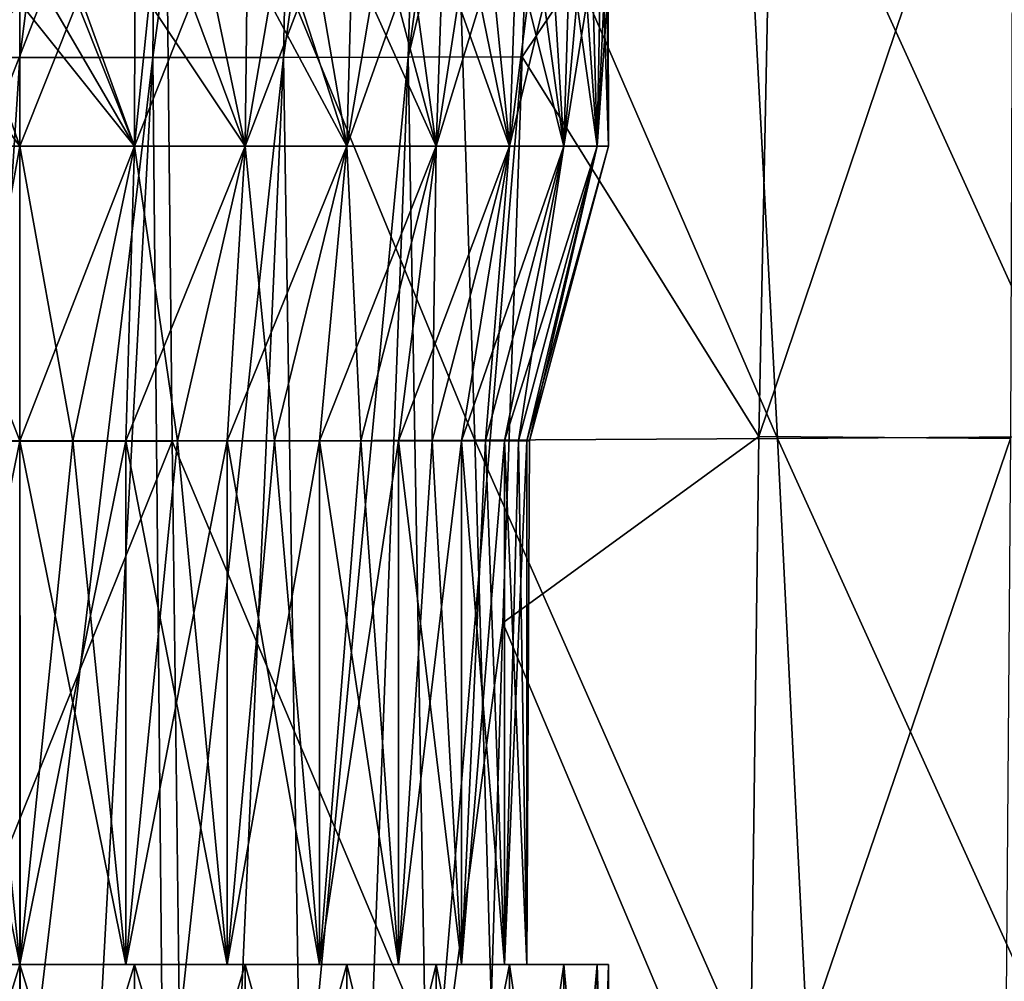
# Model space of a CAD drawing. Header units: metres. Extents: x -109 to 109, y -63 to 140.
# Tile 359 of 480: x 76.5 to 83.36, y -28.32 to -21.62. Entities that reach past the tile are written whole.
import ezdxf

# ---------------------------------------------------------------- set-up
doc = ezdxf.new("R2010")
doc.units = ezdxf.units.M
doc.layers.add('solid_502308_SW0001', color=7, linetype='CONTINUOUS')

msp = doc.modelspace()

# ---------------------------------------------------------------- linework, layer by layer
at = {"layer": 'solid_502308_SW0001'}
for points in [[(76.500069, -14.011118, -20.549341), (75.573059, -21.883057, -21.443481), (75.494415, -14.010982, -20.486124)], [(76.500069, -14.011118, -20.549341), (76.500076, -21.883224, -21.505575), (75.573059, -21.883057, -21.443481)], [(77.50573, -14.010982, -20.486107), (76.500076, -21.883224, -21.505575), (76.500069, -14.011118, -20.549341)], [(77.50573, -14.010982, -20.486107), (77.427086, -21.883057, -21.443462), (76.500076, -21.883224, -21.505575)], [(78.49337, -14.010572, -20.296289), (78.336075, -21.882557, -21.256983), (77.427086, -21.883057, -21.443462)], [(78.49337, -14.010572, -20.296289), (77.427086, -21.883057, -21.443462), (77.50573, -14.010982, -20.486107)], [(79.441017, -14.009869, -19.979717), (79.205429, -21.881695, -20.945921), (78.336075, -21.882557, -21.256983)], [(79.441017, -14.009869, -19.979717), (78.336075, -21.882557, -21.256983), (78.49337, -14.010572, -20.296289)], [(80.310883, -14.007667, -19.536144), (79.205429, -21.881695, -20.945921), (79.441017, -14.009869, -19.979717)], [(80.148438, -17.929649, -20.043661), (79.205429, -21.881695, -20.945921), (80.310883, -14.007667, -19.536144)], [(80.148438, -17.929649, -20.043661), (79.999229, -21.878731, -20.510033), (79.205429, -21.881695, -20.945921)], [(81.752945, -19.262917, -19.125378), (79.999229, -21.878731, -20.510033), (80.148438, -17.929649, -20.043661)], [(81.752945, -19.262917, -19.125378), (81.645569, -24.521868, -19.63928), (79.999229, -21.878731, -20.510033)], [(83.880814, -24.521862, 18.913002), (83.491875, -19.262911, 18.56036), (81.497673, -19.272333, 18.648201)], [(83.417923, -19.272331, -18.024277), (81.645569, -24.521868, -19.63928), (81.752945, -19.262917, -19.125378)], [(77.505531, -19.28863, 18.738237), (75.507591, -19.288662, 18.738333), (75.452599, -24.554499, 19.079809)], [(77.561386, -24.554462, 19.079723), (77.505531, -19.28863, 18.738237), (75.452599, -24.554499, 19.079809)], [(79.668816, -24.549185, 19.052671), (79.501938, -19.283684, 18.708248), (77.505531, -19.28863, 18.738237)], [(79.668816, -24.549185, 19.052671), (77.505531, -19.28863, 18.738237), (77.561386, -24.554462, 19.079723)], [(81.775566, -24.536476, 18.996902), (81.497673, -19.272333, 18.648201), (79.501938, -19.283684, 18.708248)], [(81.775566, -24.536476, 18.996902), (79.501938, -19.283684, 18.708248), (79.668816, -24.549185, 19.052671)], [(83.880814, -24.521862, 18.913002), (81.497673, -19.272333, 18.648201), (81.775566, -24.536476, 18.996902)], [(83.417923, -19.272331, -18.024277), (83.398071, -24.536474, -18.469723), (81.645569, -24.521868, -19.63928)], [(75.763474, -21.5, -4.033302), (75.700089, -22.5, -4.021211), (76.5, -22.5, -4.1)], [(75.700089, -22.5, 4.021211), (76.5, -21.5, 4.1), (76.5, -22.5, 4.1)], [(75.716713, -21.5, 4.024482), (76.5, -21.5, 4.1), (75.700089, -22.5, 4.021211)], [(76.148735, -21.5, -4.084925), (75.763474, -21.5, -4.033302), (76.5, -22.5, -4.1)], [(76.148735, -21.5, -4.084925), (76.5, -22.5, -4.1), (76.5, -21.5, -4.1)], [(76.5, -21.5, -4.1), (76.5, -22.5, -4.1), (77.299911, -22.5, -4.021211)], [(76.716339, -21.5, -4.094288), (76.5, -21.5, -4.1), (77.299911, -22.5, -4.021211)], [(76.899963, -21.5, 4.080445), (77.299911, -22.5, 4.021211), (76.5, -22.5, 4.1)], [(76.899963, -21.5, 4.080445), (76.5, -22.5, 4.1), (76.5, -21.5, 4.1)], [(76.937569, -21.5, -4.076583), (76.716339, -21.5, -4.094288), (77.299911, -22.5, -4.021211)], [(76.899963, -21.5, 4.080445), (77.30043, -21.5, 4.021108), (77.299911, -22.5, 4.021211)], [(77.401588, -21.5, -3.999643), (76.937569, -21.5, -4.076583), (77.299911, -22.5, -4.021211)], [(77.401588, -21.5, -3.999643), (77.299911, -22.5, -4.021211), (78.069, -22.5, -3.787906)], [(77.695503, -21.5, 3.921832), (78.069, -22.5, 3.787906), (77.299911, -22.5, 4.021211)], [(77.30043, -21.5, 4.021108), (77.695503, -21.5, 3.921832), (77.299911, -22.5, 4.021211)], [(77.860947, -21.5, -3.867533), (77.401588, -21.5, -3.999643), (78.069, -22.5, -3.787906)], [(77.695503, -21.5, 3.921832), (78.081566, -21.5, 3.782676), (78.069, -22.5, 3.787906)], [(78.241158, -21.5, -3.711922), (77.860947, -21.5, -3.867533), (78.069, -22.5, -3.787906)], [(78.241158, -21.5, -3.711922), (78.069, -22.5, -3.787906), (78.777802, -22.5, -3.40905)], [(78.45298, -21.5, 3.604977), (78.777802, -22.5, 3.40905), (78.069, -22.5, 3.787906)], [(78.081566, -21.5, 3.782676), (78.45298, -21.5, 3.604977), (78.069, -22.5, 3.787906)], [(78.604485, -21.5, -3.518687), (78.241158, -21.5, -3.711922), (78.777802, -22.5, -3.40905)], [(78.45298, -21.5, 3.604977), (78.804405, -21.5, 3.391123), (78.777802, -22.5, 3.40905)], [(78.945808, -21.5, -3.290597), (78.604485, -21.5, -3.518687), (78.777802, -22.5, -3.40905)], [(78.945808, -21.5, -3.290597), (78.777802, -22.5, -3.40905), (79.399139, -22.5, -2.899138)], [(79.132423, -21.5, 3.143301), (79.399139, -22.5, 2.899138), (78.777802, -22.5, 3.40905)], [(78.804405, -21.5, 3.391123), (79.132423, -21.5, 3.143301), (78.777802, -22.5, 3.40905)], [(79.263062, -21.5, -3.029106), (78.945808, -21.5, -3.290597), (79.399139, -22.5, -2.899138)], [(79.132423, -21.5, 3.143301), (79.434082, -21.5, 2.863768), (79.399139, -22.5, 2.899138)], [(79.552582, -21.5, -2.737105), (79.263062, -21.5, -3.029106), (79.399139, -22.5, -2.899138)], [(79.552582, -21.5, -2.737105), (79.399139, -22.5, -2.899138), (79.90905, -22.5, -2.2778)], [(79.705559, -21.5, 2.556246), (79.90905, -22.5, 2.2778), (79.399139, -22.5, 2.899138)], [(79.434082, -21.5, 2.863768), (79.705559, -21.5, 2.556246), (79.399139, -22.5, 2.899138)], [(79.811142, -21.5, -2.417922), (79.552582, -21.5, -2.737105), (79.90905, -22.5, -2.2778)], [(79.705559, -21.5, 2.556246), (79.945656, -21.5, 2.222034), (79.90905, -22.5, 2.2778)], [(80.036621, -21.5, -2.074195), (79.811142, -21.5, -2.417922), (79.90905, -22.5, -2.2778)], [(80.036621, -21.5, -2.074195), (79.90905, -22.5, -2.2778), (80.287903, -22.5, -1.569002)], [(80.150818, -21.5, 1.86589), (80.287903, -22.5, 1.569002), (79.90905, -22.5, 2.2778)], [(79.945656, -21.5, 2.222034), (80.150818, -21.5, 1.86589), (79.90905, -22.5, 2.2778)], [(80.226677, -21.5, -1.709345), (80.036621, -21.5, -2.074195), (80.287903, -22.5, -1.569002)], [(80.150818, -21.5, 1.86589), (80.319199, -21.5, 1.491208), (80.287903, -22.5, 1.569002)], [(80.378876, -21.5, -1.328269), (80.226677, -21.5, -1.709345), (80.287903, -22.5, -1.569002)], [(80.378876, -21.5, -1.328269), (80.287903, -22.5, -1.569002), (80.52121, -22.5, -0.799915)], [(80.449417, -21.5, 1.100959), (80.52121, -22.5, 0.799915), (80.287903, -22.5, 1.569002)], [(80.319199, -21.5, 1.491208), (80.449417, -21.5, 1.100959), (80.287903, -22.5, 1.569002)], [(80.4925, -21.5, -0.932701), (80.378876, -21.5, -1.328269), (80.52121, -22.5, -0.799915)], [(80.449417, -21.5, 1.100959), (80.539764, -21.5, 0.700201), (80.52121, -22.5, 0.799915)], [(80.565804, -21.5, -0.528441), (80.4925, -21.5, -0.932701), (80.52121, -22.5, -0.799915)], [(80.565804, -21.5, -0.528441), (80.52121, -22.5, -0.799915), (80.599998, -22.5)], [(80.589561, -21.5, 0.292433), (80.599998, -22.5), (80.52121, -22.5, 0.799915)], [(80.539764, -21.5, 0.700201), (80.589561, -21.5, 0.292433), (80.52121, -22.5, 0.799915)], [(80.598274, -21.5, -0.118888), (80.565804, -21.5, -0.528441), (80.599998, -22.5)], [(80.589561, -21.5, 0.292433), (80.598274, -21.5, -0.118888), (80.599998, -22.5)], [(75.999435, -29.655787, -22.249233), (75.573059, -21.883057, -21.443481), (76.500076, -21.883224, -21.505575)], [(76.501595, -29.653324, -22.269943), (75.999435, -29.655787, -22.249233), (76.500076, -21.883224, -21.505575)], [(76.501595, -29.653324, -22.269943), (76.500076, -21.883224, -21.505575), (77.427086, -21.883057, -21.443462)], [(77.003731, -29.655819, -22.24897), (76.501595, -29.653324, -22.269943), (77.427086, -21.883057, -21.443462)], [(77.50074, -29.663265, -22.186613), (77.003731, -29.655819, -22.24897), (77.427086, -21.883057, -21.443462)], [(77.50074, -29.663265, -22.186613), (77.427086, -21.883057, -21.443462), (78.336075, -21.882557, -21.256983)], [(77.987495, -29.675602, -22.083872), (77.50074, -29.663265, -22.186613), (78.336075, -21.882557, -21.256983)], [(78.459366, -29.692715, -21.942369), (77.987495, -29.675602, -22.083872), (78.336075, -21.882557, -21.256983)], [(78.459366, -29.692715, -21.942369), (78.336075, -21.882557, -21.256983), (79.205429, -21.881695, -20.945921)], [(78.912003, -29.714273, -21.764191), (78.459366, -29.692715, -21.942369), (79.205429, -21.881695, -20.945921)], [(79.341278, -29.739662, -21.551838), (78.912003, -29.714273, -21.764191), (79.205429, -21.881695, -20.945921)], [(79.341278, -29.739662, -21.551838), (79.205429, -21.881695, -20.945921), (79.999229, -21.878731, -20.510033)], [(79.341278, -29.739662, -21.551838), (79.999229, -21.878731, -20.510033), (79.864479, -25.819912, -20.931023)], [(81.645569, -24.521868, -19.63928), (79.864479, -25.819912, -20.931023), (79.999229, -21.878731, -20.510033)], [(75.700089, -22.5, -4.021211), (76.5, -24.552628, -3.55), (76.5, -22.5, -4.1)], [(75.700089, -22.5, -4.021211), (76.129692, -24.552628, -3.530633), (76.5, -24.552628, -3.55)], [(75.700089, -22.5, 4.021211), (76.5, -22.5, 4.1), (76.129692, -24.552628, 3.530633)], [(76.129692, -24.552628, 3.530633), (76.5, -22.5, 4.1), (76.5, -24.552628, 3.55)], [(76.5, -22.5, -4.1), (76.5, -24.552628, -3.55), (76.870308, -24.552628, -3.530633)], [(77.299911, -22.5, -4.021211), (76.5, -22.5, -4.1), (76.870308, -24.552628, -3.530633)], [(77.299911, -22.5, 4.021211), (76.870308, -24.552628, 3.530633), (76.5, -24.552628, 3.55)], [(76.5, -22.5, 4.1), (77.299911, -22.5, 4.021211), (76.5, -24.552628, 3.55)], [(77.299911, -22.5, -4.021211), (76.870308, -24.552628, -3.530633), (77.238274, -24.552628, -3.472384)], [(77.299911, -22.5, 4.021211), (77.238274, -24.552628, 3.472384), (76.870308, -24.552628, 3.530633)], [(77.299911, -22.5, -4.021211), (77.238274, -24.552628, -3.472384), (77.597733, -24.552628, -3.376015)], [(78.069, -22.5, 3.787906), (77.597733, -24.552628, 3.376015), (77.238274, -24.552628, 3.472384)], [(77.299911, -22.5, 4.021211), (78.069, -22.5, 3.787906), (77.238274, -24.552628, 3.472384)], [(78.069, -22.5, -3.787906), (77.299911, -22.5, -4.021211), (77.597733, -24.552628, -3.376015)], [(78.069, -22.5, -3.787906), (77.597733, -24.552628, -3.376015), (77.943626, -24.552628, -3.243214)], [(78.069, -22.5, 3.787906), (77.943626, -24.552628, 3.243214), (77.597733, -24.552628, 3.376015)], [(78.069, -22.5, -3.787906), (77.943626, -24.552628, -3.243214), (78.27446, -24.552628, -3.074701)], [(78.777802, -22.5, 3.40905), (78.27446, -24.552628, 3.074701), (77.943626, -24.552628, 3.243214)], [(78.069, -22.5, 3.787906), (78.777802, -22.5, 3.40905), (77.943626, -24.552628, 3.243214)], [(78.777802, -22.5, -3.40905), (78.069, -22.5, -3.787906), (78.27446, -24.552628, -3.074701)], [(78.777802, -22.5, -3.40905), (78.27446, -24.552628, -3.074701), (78.586952, -24.552628, -2.871779)], [(78.777802, -22.5, 3.40905), (78.586952, -24.552628, 2.871779), (78.27446, -24.552628, 3.074701)], [(78.777802, -22.5, -3.40905), (78.586952, -24.552628, -2.871779), (78.875839, -24.552628, -2.637781)], [(79.399139, -22.5, 2.899138), (78.875839, -24.552628, 2.637781), (78.586952, -24.552628, 2.871779)], [(78.777802, -22.5, 3.40905), (79.399139, -22.5, 2.899138), (78.586952, -24.552628, 2.871779)], [(79.399139, -22.5, -2.899138), (78.777802, -22.5, -3.40905), (78.875839, -24.552628, -2.637781)], [(79.399139, -22.5, -2.899138), (78.875839, -24.552628, -2.637781), (79.137741, -24.552628, -2.375884)], [(79.399139, -22.5, 2.899138), (79.137741, -24.552628, 2.375884), (78.875839, -24.552628, 2.637781)], [(79.399139, -22.5, -2.899138), (79.137741, -24.552628, -2.375884), (79.371735, -24.552628, -2.087012)], [(79.90905, -22.5, 2.2778), (79.371735, -24.552628, 2.087012), (79.137741, -24.552628, 2.375884)], [(79.399139, -22.5, 2.899138), (79.90905, -22.5, 2.2778), (79.137741, -24.552628, 2.375884)], [(79.90905, -22.5, -2.2778), (79.371735, -24.552628, -2.087012), (79.574722, -24.552628, -1.774426)], [(79.90905, -22.5, -2.2778), (79.399139, -22.5, -2.899138), (79.371735, -24.552628, -2.087012)], [(79.90905, -22.5, 2.2778), (79.574722, -24.552628, 1.774426), (79.371735, -24.552628, 2.087012)], [(79.90905, -22.5, -2.2778), (79.574722, -24.552628, -1.774426), (79.74324, -24.552628, -1.443577)], [(80.287903, -22.5, 1.569002), (79.74324, -24.552628, 1.443577), (79.574722, -24.552628, 1.774426)], [(79.90905, -22.5, 2.2778), (80.287903, -22.5, 1.569002), (79.574722, -24.552628, 1.774426)], [(80.287903, -22.5, -1.569002), (79.74324, -24.552628, -1.443577), (79.876022, -24.552628, -1.097705)], [(80.287903, -22.5, -1.569002), (79.90905, -22.5, -2.2778), (79.74324, -24.552628, -1.443577)], [(80.287903, -22.5, 1.569002), (79.876022, -24.552628, 1.097705), (79.74324, -24.552628, 1.443577)], [(80.287903, -22.5, -1.569002), (79.876022, -24.552628, -1.097705), (79.972404, -24.552628, -0.738191)], [(80.52121, -22.5, 0.799915), (79.972404, -24.552628, 0.738191), (79.876022, -24.552628, 1.097705)], [(80.287903, -22.5, 1.569002), (80.52121, -22.5, 0.799915), (79.876022, -24.552628, 1.097705)], [(80.52121, -22.5, -0.799915), (79.972404, -24.552628, -0.738191), (80.030632, -24.552628, -0.370327)], [(80.52121, -22.5, -0.799915), (80.287903, -22.5, -1.569002), (79.972404, -24.552628, -0.738191)], [(80.52121, -22.5, 0.799915), (80.030632, -24.552628, 0.370327), (79.972404, -24.552628, 0.738191)], [(80.52121, -22.5, -0.799915), (80.030632, -24.552628, -0.370327), (80.050003, -24.552628)], [(80.599998, -22.5), (80.050003, -24.552628), (80.030632, -24.552628, 0.370327)], [(80.52121, -22.5, 0.799915), (80.599998, -22.5), (80.030632, -24.552628, 0.370327)], [(80.599998, -22.5), (80.52121, -22.5, -0.799915), (80.050003, -24.552628)], [(82.042747, -29.929747, 19.296103), (81.775566, -24.536476, 18.996902), (79.668816, -24.549185, 19.052671)], [(81.645569, -24.521868, -19.63928), (81.576668, -29.879784, -20.08251), (79.864479, -25.819912, -20.931023)], [(83.398071, -24.536474, -18.469723), (81.576668, -29.879784, -20.08251), (81.645569, -24.521868, -19.63928)], [(83.398071, -24.536474, -18.469723), (83.357712, -29.929745, -18.868874), (81.576668, -29.879784, -20.08251)], [(84.196915, -29.879791, 19.231091), (83.880814, -24.521862, 18.913002), (81.775566, -24.536476, 18.996902)], [(84.196915, -29.879791, 19.231091), (81.775566, -24.536476, 18.996902), (82.042747, -29.929747, 19.296103)], [(77.561386, -24.554462, 19.079723), (75.452599, -24.554499, 19.079809), (75.387299, -29.942444, 19.361101)], [(77.627312, -29.942436, 19.361031), (77.561386, -24.554462, 19.079723), (75.387299, -29.942444, 19.361101)], [(75.761726, -24.552628, -3.472384), (75.761635, -28.200001, -3.472344), (76.5, -28.200001, -3.55)], [(76.5, -24.552628, 3.55), (76.5, -28.200001, 3.55), (75.761635, -28.200001, 3.472344)], [(76.129692, -24.552628, 3.530633), (76.5, -24.552628, 3.55), (75.761635, -28.200001, 3.472344)], [(76.129692, -24.552628, -3.530633), (75.761726, -24.552628, -3.472384), (76.5, -28.200001, -3.55)], [(76.129692, -24.552628, -3.530633), (76.5, -28.200001, -3.55), (76.5, -24.552628, -3.55)], [(76.5, -24.552628, -3.55), (76.5, -28.200001, -3.55), (77.238365, -28.200001, -3.472344)], [(76.870308, -24.552628, -3.530633), (76.5, -24.552628, -3.55), (77.238365, -28.200001, -3.472344)], [(77.238274, -24.552628, 3.472384), (77.238365, -28.200001, 3.472344), (76.5, -28.200001, 3.55)], [(76.870308, -24.552628, 3.530633), (77.238274, -24.552628, 3.472384), (76.5, -28.200001, 3.55)], [(76.5, -24.552628, 3.55), (76.870308, -24.552628, 3.530633), (76.5, -28.200001, 3.55)], [(77.238274, -24.552628, -3.472384), (76.870308, -24.552628, -3.530633), (77.238365, -28.200001, -3.472344)], [(77.238274, -24.552628, -3.472384), (77.238365, -28.200001, -3.472344), (77.94368, -28.200001, -3.243224)], [(77.597733, -24.552628, -3.376015), (77.238274, -24.552628, -3.472384), (77.94368, -28.200001, -3.243224)], [(77.238274, -24.552628, 3.472384), (77.597733, -24.552628, 3.376015), (77.238365, -28.200001, 3.472344)], [(77.943626, -24.552628, 3.243214), (77.94368, -28.200001, 3.243224), (77.238365, -28.200001, 3.472344)], [(77.597733, -24.552628, 3.376015), (77.943626, -24.552628, 3.243214), (77.238365, -28.200001, 3.472344)], [(79.827309, -29.939701, 19.33964), (79.668816, -24.549185, 19.052671), (77.561386, -24.554462, 19.079723)], [(79.827309, -29.939701, 19.33964), (77.561386, -24.554462, 19.079723), (77.627312, -29.942436, 19.361031)], [(77.943626, -24.552628, -3.243214), (77.597733, -24.552628, -3.376015), (77.94368, -28.200001, -3.243224)], [(77.943626, -24.552628, -3.243214), (77.94368, -28.200001, -3.243224), (78.586899, -28.200001, -2.871775)], [(78.27446, -24.552628, -3.074701), (77.943626, -24.552628, -3.243214), (78.586899, -28.200001, -2.871775)], [(77.943626, -24.552628, 3.243214), (78.27446, -24.552628, 3.074701), (77.94368, -28.200001, 3.243224)], [(78.586952, -24.552628, 2.871779), (78.586899, -28.200001, 2.871775), (77.94368, -28.200001, 3.243224)], [(78.27446, -24.552628, 3.074701), (78.586952, -24.552628, 2.871779), (77.94368, -28.200001, 3.243224)], [(78.586952, -24.552628, -2.871779), (78.27446, -24.552628, -3.074701), (78.586899, -28.200001, -2.871775)], [(78.586952, -24.552628, -2.871779), (78.586899, -28.200001, -2.871775), (79.137665, -28.200001, -2.375943)], [(79.137741, -24.552628, 2.375884), (79.137665, -28.200001, 2.375943), (78.586899, -28.200001, 2.871775)], [(78.875839, -24.552628, 2.637781), (79.137741, -24.552628, 2.375884), (78.586899, -28.200001, 2.871775)], [(78.586952, -24.552628, 2.871779), (78.875839, -24.552628, 2.637781), (78.586899, -28.200001, 2.871775)], [(78.875839, -24.552628, -2.637781), (78.586952, -24.552628, -2.871779), (79.137665, -28.200001, -2.375943)], [(79.137741, -24.552628, -2.375884), (78.875839, -24.552628, -2.637781), (79.137665, -28.200001, -2.375943)], [(79.137741, -24.552628, -2.375884), (79.137665, -28.200001, -2.375943), (79.57473, -28.200001, -1.774418)], [(79.574722, -24.552628, 1.774426), (79.57473, -28.200001, 1.774418), (79.137665, -28.200001, 2.375943)], [(79.371735, -24.552628, 2.087012), (79.574722, -24.552628, 1.774426), (79.137665, -28.200001, 2.375943)], [(79.137741, -24.552628, 2.375884), (79.371735, -24.552628, 2.087012), (79.137665, -28.200001, 2.375943)], [(79.371735, -24.552628, -2.087012), (79.137741, -24.552628, -2.375884), (79.57473, -28.200001, -1.774418)], [(79.574722, -24.552628, -1.774426), (79.371735, -24.552628, -2.087012), (79.57473, -28.200001, -1.774418)], [(79.574722, -24.552628, -1.774426), (79.57473, -28.200001, -1.774418), (79.876068, -28.200001, -1.097634)], [(79.74324, -24.552628, -1.443577), (79.574722, -24.552628, -1.774426), (79.876068, -28.200001, -1.097634)], [(79.574722, -24.552628, 1.774426), (79.74324, -24.552628, 1.443577), (79.57473, -28.200001, 1.774418)], [(79.876022, -24.552628, 1.097705), (79.876068, -28.200001, 1.097634), (79.57473, -28.200001, 1.774418)], [(79.74324, -24.552628, 1.443577), (79.876022, -24.552628, 1.097705), (79.57473, -28.200001, 1.774418)], [(82.042747, -29.929747, 19.296103), (79.668816, -24.549185, 19.052671), (79.827309, -29.939701, 19.33964)], [(79.876022, -24.552628, -1.097705), (79.74324, -24.552628, -1.443577), (79.876068, -28.200001, -1.097634)], [(79.876022, -24.552628, -1.097705), (79.876068, -28.200001, -1.097634), (80.030602, -28.200001, -0.370273)], [(79.972404, -24.552628, -0.738191), (79.876022, -24.552628, -1.097705), (80.030602, -28.200001, -0.370273)], [(79.876022, -24.552628, 1.097705), (79.972404, -24.552628, 0.738191), (79.876068, -28.200001, 1.097634)], [(80.030632, -24.552628, 0.370327), (80.030602, -28.200001, 0.370273), (79.876068, -28.200001, 1.097634)], [(79.972404, -24.552628, 0.738191), (80.030632, -24.552628, 0.370327), (79.876068, -28.200001, 1.097634)], [(80.030632, -24.552628, -0.370327), (79.972404, -24.552628, -0.738191), (80.030602, -28.200001, -0.370273)], [(80.030632, -24.552628, -0.370327), (80.030602, -28.200001, -0.370273), (80.030602, -28.200001, 0.370273)], [(80.050003, -24.552628), (80.030632, -24.552628, -0.370327), (80.030602, -28.200001, 0.370273)], [(80.030632, -24.552628, 0.370327), (80.050003, -24.552628), (80.030602, -28.200001, 0.370273)], [(79.341278, -29.739662, -21.551838), (79.864479, -25.819912, -20.931023), (79.743446, -29.768084, -21.30842)], [(81.576668, -29.879784, -20.08251), (79.743446, -29.768084, -21.30842), (79.864479, -25.819912, -20.931023)], [(75.699997, -28.200001, -4.021167), (76.5, -30.799999, -4.1), (76.5, -28.200001, -4.1)], [(75.700127, -30.799999, -4.02122), (76.5, -30.799999, -4.1), (75.699997, -28.200001, -4.021167)], [(75.761635, -28.200001, -3.472344), (75.699997, -28.200001, -4.021167), (76.5, -28.200001, -4.1)], [(76.5, -28.200001, 3.55), (76.5, -28.200001, 4.1), (75.699997, -28.200001, 4.021167)], [(75.700127, -30.799999, 4.02122), (75.699997, -28.200001, 4.021167), (76.5, -28.200001, 4.1)], [(75.761635, -28.200001, 3.472344), (76.5, -28.200001, 3.55), (75.699997, -28.200001, 4.021167)], [(75.700127, -30.799999, 4.02122), (76.5, -28.200001, 4.1), (76.5, -30.799999, 4.1)], [(75.761635, -28.200001, -3.472344), (76.5, -28.200001, -4.1), (76.5, -28.200001, -3.55)], [(77.300003, -28.200001, 4.021167), (77.299873, -30.799999, 4.02122), (76.5, -30.799999, 4.1)], [(76.5, -28.200001, 4.1), (77.300003, -28.200001, 4.021167), (76.5, -30.799999, 4.1)], [(76.5, -28.200001, -4.1), (76.5, -30.799999, -4.1), (77.299873, -30.799999, -4.02122)], [(77.300003, -28.200001, -4.021167), (76.5, -28.200001, -4.1), (77.299873, -30.799999, -4.02122)], [(76.5, -28.200001, -3.55), (76.5, -28.200001, -4.1), (77.300003, -28.200001, -4.021167)], [(77.238365, -28.200001, -3.472344), (76.5, -28.200001, -3.55), (77.300003, -28.200001, -4.021167)], [(77.238365, -28.200001, 3.472344), (77.300003, -28.200001, 4.021167), (76.5, -28.200001, 4.1)], [(76.5, -28.200001, 3.55), (77.238365, -28.200001, 3.472344), (76.5, -28.200001, 4.1)], [(77.94368, -28.200001, -3.243224), (77.238365, -28.200001, -3.472344), (77.300003, -28.200001, -4.021167)], [(77.238365, -28.200001, 3.472344), (77.94368, -28.200001, 3.243224), (77.300003, -28.200001, 4.021167)], [(78.069016, -28.200001, 3.787938), (78.069, -30.799999, 3.787906), (77.299873, -30.799999, 4.02122)], [(77.300003, -28.200001, 4.021167), (78.069016, -28.200001, 3.787938), (77.299873, -30.799999, 4.02122)], [(77.300003, -28.200001, -4.021167), (77.299873, -30.799999, -4.02122), (78.069, -30.799999, -3.787906)], [(78.069016, -28.200001, -3.787938), (77.300003, -28.200001, -4.021167), (78.069, -30.799999, -3.787906)], [(77.94368, -28.200001, -3.243224), (77.300003, -28.200001, -4.021167), (78.069016, -28.200001, -3.787938)], [(77.94368, -28.200001, 3.243224), (78.069016, -28.200001, 3.787938), (77.300003, -28.200001, 4.021167)], [(78.586899, -28.200001, -2.871775), (77.94368, -28.200001, -3.243224), (78.069016, -28.200001, -3.787938)], [(77.94368, -28.200001, 3.243224), (78.586899, -28.200001, 2.871775), (78.069016, -28.200001, 3.787938)], [(78.77771, -28.200001, 3.409081), (78.77784, -30.799999, 3.409025), (78.069, -30.799999, 3.787906)], [(78.069016, -28.200001, 3.787938), (78.77771, -28.200001, 3.409081), (78.069, -30.799999, 3.787906)], [(78.069016, -28.200001, -3.787938), (78.069, -30.799999, -3.787906), (78.77784, -30.799999, -3.409025)], [(78.77771, -28.200001, -3.409081), (78.069016, -28.200001, -3.787938), (78.77784, -30.799999, -3.409025)], [(78.586899, -28.200001, -2.871775), (78.069016, -28.200001, -3.787938), (78.77771, -28.200001, -3.409081)], [(78.586899, -28.200001, 2.871775), (78.77771, -28.200001, 3.409081), (78.069016, -28.200001, 3.787938)], [(79.137665, -28.200001, -2.375943), (78.586899, -28.200001, -2.871775), (78.77771, -28.200001, -3.409081)], [(78.586899, -28.200001, 2.871775), (79.137665, -28.200001, 2.375943), (78.77771, -28.200001, 3.409081)], [(78.77771, -28.200001, 3.409081), (79.399139, -28.200001, 2.899138), (78.77784, -30.799999, 3.409025)], [(78.77771, -28.200001, -3.409081), (78.77784, -30.799999, -3.409025), (79.399139, -30.799999, -2.899138)], [(79.399139, -28.200001, -2.899138), (78.77771, -28.200001, -3.409081), (79.399139, -30.799999, -2.899138)], [(79.137665, -28.200001, -2.375943), (78.77771, -28.200001, -3.409081), (79.399139, -28.200001, -2.899138)], [(79.137665, -28.200001, 2.375943), (79.399139, -28.200001, 2.899138), (78.77771, -28.200001, 3.409081)], [(79.399139, -28.200001, 2.899138), (79.399139, -30.799999, 2.899138), (78.77784, -30.799999, 3.409025)], [(79.57473, -28.200001, -1.774418), (79.137665, -28.200001, -2.375943), (79.399139, -28.200001, -2.899138)], [(79.137665, -28.200001, 2.375943), (79.57473, -28.200001, 1.774418), (79.399139, -28.200001, 2.899138)], [(79.909081, -28.200001, 2.277708), (79.909027, -30.799999, 2.277838), (79.399139, -30.799999, 2.899138)], [(79.399139, -28.200001, 2.899138), (79.909081, -28.200001, 2.277708), (79.399139, -30.799999, 2.899138)], [(79.399139, -28.200001, -2.899138), (79.399139, -30.799999, -2.899138), (79.909027, -30.799999, -2.277838)], [(79.909081, -28.200001, -2.277708), (79.399139, -28.200001, -2.899138), (79.909027, -30.799999, -2.277838)], [(79.57473, -28.200001, -1.774418), (79.399139, -28.200001, -2.899138), (79.909081, -28.200001, -2.277708)], [(79.876068, -28.200001, 1.097634), (79.909081, -28.200001, 2.277708), (79.399139, -28.200001, 2.899138)], [(79.57473, -28.200001, 1.774418), (79.876068, -28.200001, 1.097634), (79.399139, -28.200001, 2.899138)], [(79.876068, -28.200001, -1.097634), (79.57473, -28.200001, -1.774418), (79.909081, -28.200001, -2.277708)], [(80.030602, -28.200001, -0.370273), (79.876068, -28.200001, -1.097634), (79.909081, -28.200001, -2.277708)], [(79.876068, -28.200001, 1.097634), (80.030602, -28.200001, 0.370273), (79.909081, -28.200001, 2.277708)], [(80.287941, -28.200001, 1.569015), (80.287903, -30.799999, 1.569002), (79.909027, -30.799999, 2.277838)], [(79.909081, -28.200001, 2.277708), (80.287941, -28.200001, 1.569015), (79.909027, -30.799999, 2.277838)], [(79.909081, -28.200001, -2.277708), (79.909027, -30.799999, -2.277838), (80.287903, -30.799999, -1.569002)], [(80.287941, -28.200001, -1.569015), (79.909081, -28.200001, -2.277708), (80.287903, -30.799999, -1.569002)], [(80.030602, -28.200001, -0.370273), (79.909081, -28.200001, -2.277708), (80.287941, -28.200001, -1.569015)], [(79.909081, -28.200001, 2.277708), (80.287941, -28.200001, -1.569015), (80.287941, -28.200001, 1.569015)], [(80.030602, -28.200001, 0.370273), (80.287941, -28.200001, -1.569015), (79.909081, -28.200001, 2.277708)], [(80.030602, -28.200001, 0.370273), (80.030602, -28.200001, -0.370273), (80.287941, -28.200001, -1.569015)], [(80.521164, -28.200001, 0.800001), (80.521217, -30.799999, 0.79987), (80.287903, -30.799999, 1.569002)], [(80.287941, -28.200001, 1.569015), (80.521164, -28.200001, 0.800001), (80.287903, -30.799999, 1.569002)], [(80.287941, -28.200001, -1.569015), (80.287903, -30.799999, -1.569002), (80.521217, -30.799999, -0.79987)], [(80.521164, -28.200001, -0.800001), (80.287941, -28.200001, -1.569015), (80.521217, -30.799999, -0.79987)], [(80.287941, -28.200001, 1.569015), (80.287941, -28.200001, -1.569015), (80.521164, -28.200001, -0.800001)], [(80.287941, -28.200001, 1.569015), (80.521164, -28.200001, -0.800001), (80.521164, -28.200001, 0.800001)], [(80.521164, -28.200001, 0.800001), (80.599998, -28.200001), (80.521217, -30.799999, 0.79987)], [(80.521164, -28.200001, -0.800001), (80.521217, -30.799999, -0.79987), (80.599998, -30.799999)], [(80.599998, -28.200001), (80.521164, -28.200001, -0.800001), (80.599998, -30.799999)], [(80.521164, -28.200001, 0.800001), (80.521164, -28.200001, -0.800001), (80.599998, -28.200001)], [(80.599998, -28.200001), (80.599998, -30.799999), (80.521217, -30.799999, 0.79987)]]:
    msp.add_3dface(points, dxfattribs=at)

doc.saveas('drawing.dxf')
